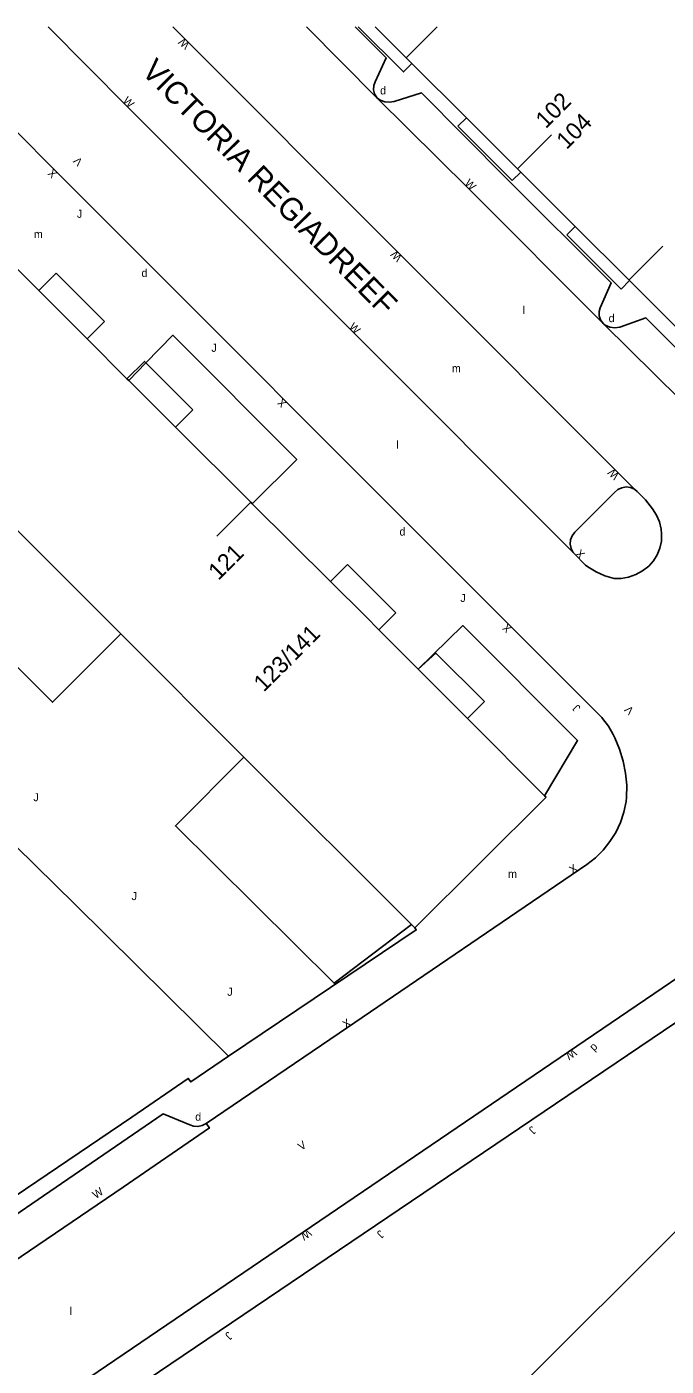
# Model space of a CAD drawing. Extents: x 134999 to 136502, y 457398 to 459002.
# Drawn here: x 135296.2 to 135336.2, y 458916.3 to 459000 of the extents above; entities that cross this region are included whole.
import ezdxf

# ---------------------------------------------------------------- set-up
doc = ezdxf.new("R2010")
doc.units = 0
for name, color, linetype in [('RI_DGTB_15', 7, 'Continuous'), ('RI_DGTB_19', 7, 'Continuous'), ('RI_DGTB_29', 7, 'Continuous'), ('RI_DGTB_3', 7, 'Continuous'), ('RI_DGTB_30', 7, 'Continuous'), ('RI_DGTB_31', 7, 'Continuous'), ('RI_DGTB_35', 7, 'Continuous'), ('RI_DGTB_36', 7, 'Continuous'), ('RI_DGTB_37', 7, 'Continuous'), ('RI_DGTB_4', 7, 'Continuous'), ('RI_DGTB_43', 7, 'Continuous'), ('RI_DGTB_48', 7, 'Continuous'), ('RI_DGTB_53', 7, 'Continuous'), ('RI_DGTB_54', 7, 'Continuous'), ('RI_DGTB_7', 7, 'Continuous')]:
    doc.layers.add(name, color=color, linetype=linetype)

msp = doc.modelspace()

# ---------------------------------------------------------------- linework, layer by layer
at = {"layer": 'RI_DGTB_15'}
for p, q in [((135319.943, 458998.055), (135321.885, 459000)), ((135326.902, 458991.118), (135329.025, 458993.244)), ((135333.852, 458984.172), (135335.982, 458986.305)), ((135310.237, 458970.295), (135308.118, 458968.173))]:
    msp.add_line(p, q, dxfattribs=at)
at = {"layer": 'RI_DGTB_19'}
msp.add_lwpolyline([(135280.28, 458916.655), (135279.509, 458917.928), (135276.547, 458919.012), (135242.403, 458954.427), (135265.599, 458978.347), (135285.596, 458958.601), (135299.259, 458945.166), (135308.853, 458935.691)], dxfattribs=at)
at = {"layer": 'RI_DGTB_3'}
for p, q in [((135302.117, 458962.078), (135291.712, 458972.488)), ((135309.81, 458954.382), (135302.117, 458962.078)), ((135320.27, 458943.916), (135309.81, 458954.382)), ((135320.477, 458943.709), (135328.678, 458951.882)), ((135320.477, 458943.709), (135320.27, 458943.916))]:
    msp.add_line(p, q, dxfattribs=at)
at = {"layer": 'RI_DGTB_4'}
for p, q in [((135317.997, 459000), (135319.945, 458998.057)), ((135310.325, 458970.207), (135310.237, 458970.295)), ((135328.678, 458951.882), (135328.589, 458951.971))]:
    msp.add_line(p, q, dxfattribs=at)
for points in [[(135319.945, 458998.057), (135320.302, 458997.701)], [(135320.302, 458997.701), (135323.701, 458994.312)], [(135323.701, 458994.312), (135326.904, 458991.12)], [(135326.904, 458991.12), (135327.101, 458990.924)], [(135327.101, 458990.924), (135330.5, 458987.535)], [(135296.992, 458983.532), (135292.317, 458988.215)], [(135330.5, 458987.535), (135333.862, 458984.182)], [(135333.862, 458984.182), (135333.898, 458984.145)], [(135333.898, 458984.145), (135337.291, 458980.75)], [(135300.016, 458980.503), (135296.992, 458983.532)], [(135302.502, 458978.011), (135300.016, 458980.503)], [(135302.614, 458977.899), (135302.502, 458978.011)], [(135305.532, 458974.988), (135302.614, 458977.899)], [(135310.237, 458970.295), (135305.532, 458974.988)], [(135310.325, 458970.207), (135315.21, 458965.348)], [(135315.21, 458965.348), (135317.414, 458963.156), (135318.242, 458962.327)], [(135318.242, 458962.327), (135320.69, 458959.874)], [(135323.768, 458956.794), (135320.69, 458959.874)], [(135328.589, 458951.971), (135323.768, 458956.794)]]:
    msp.add_lwpolyline(points, dxfattribs=at)
at = {"layer": 'RI_DGTB_48'}
for points in [[(135302.117, 458962.078), (135297.86, 458957.806), (135287.469, 458968.21), (135291.712, 458972.488)], [(135320.27, 458943.916), (135315.435, 458940.259), (135305.528, 458950.082), (135309.81, 458954.382)], [(135341.555, 458920.888), (135337.272, 458925.253), (135326.897, 458914.892), (135331.219, 458910.551)]]:
    msp.add_lwpolyline(points, dxfattribs=at)
at = {"layer": 'RI_DGTB_53'}
msp.add_line((135298.55, 458914.551), (135379.575, 458969.632), dxfattribs=at)
msp.add_lwpolyline([(135369.81, 458960.126), (135299.274, 458912.444), (135300.737, 458910.155), (135297.346, 458907.911), (135298.754, 458906.517)], dxfattribs=at)
at = {"layer": 'RI_DGTB_54'}
for p, q in [((135334.205, 458971.107), (135305.372, 459000)), ((135313.713, 459000), (135318.118, 458995.566)), ((135332.243, 458981.466), (135332.281, 458981.427))]:
    msp.add_line(p, q, dxfattribs=at)
for points in [[(135307.438, 458931.493), (135315.766, 458937.13), (135331.219, 458947.672), (135331.758, 458948.09), (135332.244, 458948.568), (135332.67, 458949.1), (135333.032, 458949.677), (135333.323, 458950.294), (135333.54, 458950.94), (135333.68, 458951.607), (135333.713, 458951.865), (135333.72, 458952.621), (135333.647, 458953.373), (135333.492, 458954.126), (135333.271, 458954.872), (135332.975, 458955.591), (135332.876, 458955.793), (135332.577, 458956.312), (135332.212, 458956.788), (135332.157, 458956.849), (135316.72, 458972.314), (135314.561, 458974.445), (135308.841, 458980.202), (135297.867, 458991.167), (135289.102, 459000)], [(135330.447, 458967.075), (135316.674, 458980.881), (135302.542, 458995.003), (135297.589, 459000)], [(135318.118, 458995.566), (135318.101, 458995.586), (135317.964, 458995.808), (135317.901, 458996.062), (135317.916, 458996.323), (135318.01, 458996.567), (135318.699, 458998.053), (135316.754, 459000)], [(135318.118, 458995.566), (135318.324, 458995.42), (135318.603, 458995.312), (135318.9, 458995.282), (135319.195, 458995.331), (135320.894, 458995.865), (135326.237, 458990.492), (135332.75, 458984.005), (135332.057, 458982.443), (135331.995, 458982.208), (135332.002, 458981.939), (135332.087, 458981.685), (135332.243, 458981.466)], [(135332.243, 458981.466), (135323.865, 458989.874), (135318.118, 458995.566)], [(135344.133, 458969.647), (135345.207, 458971.506), (135334.921, 458981.829), (135333.28, 458981.231), (135332.97, 458981.197), (135332.661, 458981.243), (135332.374, 458981.366), (135332.281, 458981.427)], [(135310.325, 458970.207), (135313.11, 458972.971), (135305.374, 458980.735), (135303.687, 458979.002)], [(135332.281, 458981.427), (135338.64, 458975.16), (135344.133, 458969.647)], [(135303.687, 458979.002), (135302.614, 458977.899)], [(135330.447, 458967.075), (135330.372, 458967.164), (135330.24, 458967.405), (135330.183, 458967.675), (135330.205, 458967.949), (135330.305, 458968.206), (135330.474, 458968.423), (135332.953, 458970.902), (135333.159, 458971.09), (135333.407, 458971.21), (135333.679, 458971.254), (135333.953, 458971.219), (135334.205, 458971.107)], [(135330.447, 458967.075), (135331.132, 458966.375), (135331.289, 458966.258), (135331.8, 458965.946), (135332.348, 458965.704), (135332.923, 458965.537), (135333.364, 458965.541), (135333.837, 458965.622), (135334.291, 458965.781), (135334.713, 458966.012), (135335.09, 458966.31), (135335.391, 458966.642), (135335.629, 458967.022), (135335.795, 458967.438), (135335.885, 458967.877), (135335.895, 458968.325), (135335.871, 458968.611), (135335.767, 458969.069), (135335.587, 458969.502), (135335.337, 458969.898), (135334.883, 458970.457), (135334.373, 458970.967), (135334.205, 458971.107)], [(135328.589, 458951.971), (135330.643, 458955.408), (135323.487, 458962.593), (135320.69, 458959.874)], [(135308.853, 458935.691), (135320.574, 458943.59), (135320.477, 458943.709)], [(135280.28, 458916.655), (135302.81, 458931.882), (135306.329, 458934.305), (135306.484, 458934.09), (135308.853, 458935.691)], [(135307.438, 458931.493), (135307.2, 458931.361), (135306.934, 458931.304), (135306.662, 458931.326), (135306.429, 458931.415), (135304.765, 458932.094), (135287.61, 458920.36), (135287.67, 458918.632), (135287.681, 458918.369), (135287.613, 458918.115), (135287.472, 458917.893), (135287.271, 458917.723), (135287.251, 458917.711)], [(135307.438, 458931.493), (135307.646, 458931.214), (135302.262, 458927.518), (135287.36, 458917.391), (135287.251, 458917.711)]]:
    msp.add_lwpolyline(points, dxfattribs=at)
at = {"layer": 'RI_DGTB_7'}
for p, q in [((135323.175, 458993.785), (135323.701, 458994.312)), ((135326.571, 458990.393), (135323.175, 458993.785)), ((135327.101, 458990.924), (135326.571, 458990.393)), ((135333.363, 458983.609), (135329.967, 458987.001)), ((135296.992, 458983.532), (135298.075, 458984.615)), ((135298.075, 458984.615), (135301.101, 458981.588)), ((135333.898, 458984.145), (135333.363, 458983.609)), ((135306.616, 458976.072), (135305.532, 458974.988)), ((135315.21, 458965.348), (135316.274, 458966.412)), ((135316.274, 458966.412), (135319.3, 458963.385)), ((135319.3, 458963.385), (135318.242, 458962.327)), ((135324.829, 458957.855), (135323.768, 458956.794))]:
    msp.add_line(p, q, dxfattribs=at)
for points in [[(135320.302, 458997.701), (135319.779, 458997.177), (135316.945, 459000)], [(135329.967, 458987.001), (135330.5, 458987.535)], [(135301.101, 458981.588), (135300.016, 458980.503)], [(135302.502, 458978.011), (135303.59, 458979.099), (135303.687, 458979.002)], [(135303.687, 458979.002), (135306.616, 458976.072)], [(135320.69, 458959.874), (135321.803, 458960.882), (135324.829, 458957.855)]]:
    msp.add_lwpolyline(points, dxfattribs=at)

# ---------------------------------------------------------------- texts
at = {"layer": 'RI_DGTB_29'}
for p in [(135318.312, 458995.775), (135303.409, 458984.372), (135332.588, 458981.55), (135319.525, 458968.217), (135306.766, 458931.671)]:
    msp.add_text('d', height=0.5, dxfattribs=at).set_placement(p)
msp.add_text('d', height=0.5, rotation=224.96944, dxfattribs=at).set_placement((135331.663, 458936.52))
at = {"layer": 'RI_DGTB_30'}
for s, rotation, p in [('W', 138.35004, (135306.468, 458998.926)), ('W', 314.96866, (135302.205, 458995.34)), ('V', 134.93245, (135299.775, 458991.605)), ('X', 134.93245, (135298.184, 458990.852)), ('W', 314.96866, (135323.554, 458990.185)), ('W', 134.87982, (135319.723, 458985.627)), ('W', 314.96866, (135316.335, 458981.22)), ('X', 134.93245, (135312.512, 458976.51)), ('W', 134.87982, (135333.283, 458971.999)), ('X', 314.96866, (135330.475, 458967.043)), ('X', 134.93245, (135326.57, 458962.442)), ('V', 134.93245, (135334.203, 458957.326)), ('X', 33.83769, (135330.333, 458947.07)), ('X', 33.83769, (135316.177, 458937.413)), ('W', 214.18149, (135330.366, 458936.205)), ('V', 33.83769, (135313.385, 458929.783)), ('W', 33.83769, (135300.552, 458926.765)), ('W', 214.18149, (135313.812, 458924.934))]:
    msp.add_text(s, height=0.5, rotation=rotation, dxfattribs=at).set_placement(p)
at = {"layer": 'RI_DGTB_31'}
for p in [(135299.376, 458988.071), (135307.774, 458979.698), (135323.325, 458964.071), (135296.656, 458951.626), (135302.792, 458945.447), (135308.768, 458939.47)]:
    msp.add_text('J', height=0.5, dxfattribs=at).set_placement(p)
for rotation, p in [(134.93245, (135330.868, 458957.485)), (224.96944, (135327.779, 458931.37)), (224.96944, (135318.289, 458924.872)), (224.96944, (135308.811, 458918.527))]:
    msp.add_text('J', height=0.5, rotation=rotation, dxfattribs=at).set_placement(p)
at = {"layer": 'RI_DGTB_35'}
msp.add_text('123/141', height=1.054, rotation=45.0162, dxfattribs=at).set_placement((135311.052, 458958.402))
at = {"layer": 'RI_DGTB_36'}
for s, rotation, p in [('102', 45.0325, (135328.665, 458993.59)), ('104', 45.0406, (135329.965, 458992.292)), ('121', 45.0162, (135308.218, 458965.381))]:
    msp.add_text(s, height=1.054, rotation=rotation, dxfattribs=at).set_placement(p)
at = {"layer": 'RI_DGTB_37'}
msp.add_text('VICTORIA REGIADREEF', height=1.39999, rotation=314.74225, dxfattribs=at).set_placement((135303.343, 458997.146))
at = {"layer": 'RI_DGTB_43'}
for s, p in [('m', (135296.684, 458986.801)), ('l', (135327.219, 458982.06)), ('m', (135322.796, 458978.417)), ('l', (135319.328, 458973.646)), ('m', (135326.304, 458946.833)), ('l', (135298.915, 458919.533))]:
    msp.add_text(s, height=0.5, dxfattribs=at).set_placement(p)

doc.saveas('drawing.dxf')
